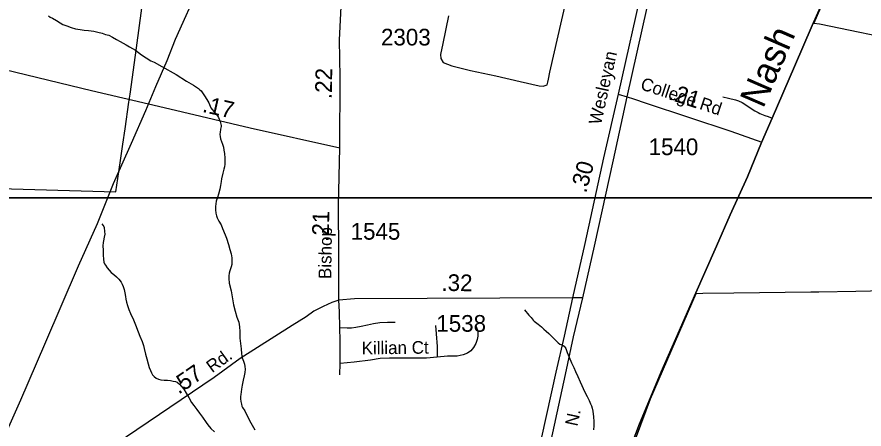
# Model space of a CAD drawing. Extents: x 2220236 to 2384410, y 720751 to 894131.
# Drawn here: x 2358873 to 2365211, y 824296 to 827382 of the extents above; entities that cross this region are included whole.
import ezdxf

# ---------------------------------------------------------------- set-up
doc = ezdxf.new("R2010")
doc.units = 0
for name, color, linetype in [('Exist Boundary Political City Limit New', 7, 'Continuous'), ('Exist Boundary Political CountyLine', 7, 'Continuous'), ('Exist Boundary Political CountyLine Label', 7, 'Continuous'), ('Exist Hydrographic Misc Water Feature', 7, 'Continuous'), ('Exist Railroad Mainline', 7, 'Continuous'), ('Exist Road Non-System Type 51', 7, 'Continuous'), ('Exist Road Non-System Type 51 Label', 7, 'Continuous'), ('Exist Road Primary US Divided Attributed', 7, 'Continuous'), ('Exist Road Primary US Label', 7, 'Continuous'), ('Exist Road Primary US Mileage Hundredths English Label', 7, 'Continuous'), ('Exist Road Secondary Mileage Hundredths English Label', 7, 'Continuous'), ('Exist Road Secondary Type 51 Attributed', 7, 'Continuous'), ('Exist Road Secondary Type 51 Label', 7, 'Continuous'), ('Exist Road Secondary Type 51 Number Label', 7, 'Continuous'), ('Exist Utilities Electrical Transmission Line', 7, 'Continuous'), ('Map Preparation Boundary City Limit Buffer Line', 7, 'Continuous'), ('Map Preparation Inset Cut Line', 7, 'Continuous')]:
    doc.layers.add(name, color=color, linetype=linetype)

msp = doc.modelspace()

# ---------------------------------------------------------------- linework, layer by layer
at = {"layer": 'Exist Boundary Political City Limit New'}
for points in [[(2366006.2, 830028.7), (2364836, 827336.1), (2364878, 827329.3), (2365553, 827190.2)], [(2358658.5, 826098.8), (2359614.2, 826072.4), (2359635.8, 826221), (2359650.8, 826324.6), (2359665.8, 826429.2), (2359682.2, 826544.1), (2359711, 826743.5), (2359719.5, 826804.8), (2359767, 827151.6), (2359825.5, 827579.6)], [(2365479.2, 825332.8), (2365150.5, 825325.9), (2364871.8, 825321.7), (2364812, 825320.2), (2364236.5, 825313.7), (2364005.8, 825310.7), (2363953, 825308.5), (2363611, 824518.8), (2363401.2, 823955.9), (2363440, 823961.3), (2363634.5, 823940.4), (2364072.5, 823895.1), (2364610, 823839.2), (2364518.5, 823713.9), (2364358.8, 823490.8), (2364208.5, 823288.2), (2364101.5, 823140.6), (2364393, 822970), (2364656.5, 822820.2), (2365000, 823443.2), (2365004.8, 823452.1), (2365148, 823447.4), (2365218.5, 823441.9)]]:
    msp.add_lwpolyline(points, dxfattribs=at)
at = {"layer": 'Exist Boundary Political CountyLine'}
msp.add_lwpolyline([(2364993.7, 827699.6), (2364823.7, 827316.7), (2364689.9, 827009.8), (2364523.7, 826625), (2364444.9, 826441.6), (2364338.6, 826185.1), (2364210.4, 825899.1), (2364106, 825665.4), (2363943.6, 825293.9), (2363829.7, 825037.4), (2363693.9, 824724.8), (2363531.5, 824334.3), (2363380.6, 823940)], dxfattribs=at)
at = {"layer": 'Exist Hydrographic Misc Water Feature'}
for points in [[(2359109.1, 827389.1), (2359122.2, 827380.8), (2359138.4, 827371.6), (2359168.6, 827355.5), (2359196.5, 827337.9), (2359216.7, 827326.2), (2359247, 827314.4), (2359279, 827302.5), (2359311.3, 827293.3), (2359345.3, 827287.2), (2359377.3, 827283.6), (2359409.3, 827280), (2359447.6, 827275), (2359478.7, 827268), (2359511.5, 827259.5), (2359536.8, 827251.7), (2359559.7, 827244.4), (2359587.9, 827230.8), (2359618.1, 827213), (2359644.3, 827199.3), (2359668.5, 827185.5), (2359690.7, 827172.7), (2359714.9, 827157.9), (2359761.2, 827132.9), (2359805.6, 827099.2), (2359839.7, 827075.4), (2359874.1, 827053.8), (2359900.2, 827042.4), (2359956.6, 827011.2), (2360063.5, 826949.9), (2360141.9, 826901.3), (2360194.4, 826870), (2360216.7, 826856.1), (2360230.5, 826845.8), (2360242.7, 826836.5), (2360250.9, 826828.6), (2360261, 826814.3), (2360277.4, 826790.3), (2360293.6, 826764.7), (2360308.1, 826739), (2360318.3, 826713.2), (2360324.4, 826701.3), (2360334.4, 826689.2), (2360346.9, 826673.3), (2360363.1, 826653.7), (2360373.1, 826641.6), (2360381.2, 826629.8), (2360387.3, 826615.9), (2360393.2, 826599.8), (2360397.9, 826580.3), (2360400, 826569.8), (2360400, 826562.3), (2360396.2, 826542.4), (2360392.6, 826517.7), (2360391.1, 826507.8), (2360390.7, 826500.5), (2360392.9, 826485.8)], [(2364155.7, 826783.2), (2364195.8, 826773.3), (2364249.8, 826760.1), (2364272.1, 826752.8), (2364298.2, 826740.8), (2364326.5, 826722.9), (2364366.7, 826696), (2364395, 826678.1), (2364418.2, 826665.3), (2364431.2, 826658.2), (2364469.2, 826645), (2364493.5, 826637.2), (2364523.5, 826624.5)], [(2360392.9, 826485.8), (2360397.2, 826470.3), (2360404, 826448.6), (2360411.7, 826428.2), (2360417.9, 826406.5), (2360422, 826384.3), (2360426.4, 826358.2), (2360429.1, 826324.9), (2360429, 826303.5), (2360427.6, 826280.5), (2360425.1, 826260.7), (2360422, 826240.9), (2360414.3, 826212.7), (2360402.9, 826170.2), (2360401.1, 826150.4), (2360397.4, 826120.1), (2360391.7, 826091.9), (2360380, 826056), (2360372.6, 826029.4), (2360364.8, 826002.2), (2360361.4, 825981.4), (2360359.2, 825963.2), (2360359.6, 825937), (2360361.9, 825913.5), (2360367.3, 825893), (2360372.2, 825877.8), (2360384.4, 825852), (2360400.9, 825826.4), (2360411.2, 825798), (2360429.9, 825750.5), (2360442.1, 825726.4), (2360456.6, 825676.8), (2360467.2, 825641.1), (2360475.5, 825607), (2360479.9, 825579.2), (2360480.7, 825559.6), (2360481, 825544.8), (2360480.6, 825529.4), (2360476.8, 825511.2), (2360466.9, 825481.2), (2360461.3, 825463.6), (2360458.3, 825442.1), (2360457.8, 825422.4), (2360462.1, 825389.1), (2360475, 825331.2), (2360485.6, 825270.9), (2360494, 825227), (2360506.8, 825179.2), (2360519.1, 825133.8), (2360533.5, 825095.7), (2360538.2, 825061.4), (2360540.6, 825025.4), (2360540.9, 824977.8), (2360545.6, 824936.3), (2360550.2, 824896.1), (2360552.7, 824860.1), (2360555.2, 824845.5), (2360558.8, 824830.2), (2360567.1, 824804.3), (2360575.5, 824782.3), (2360579.5, 824764.4), (2360580, 824744.1), (2360578.1, 824720), (2360572.6, 824694.5), (2360565, 824662.1), (2360559.3, 824625.7), (2360553.7, 824593.6), (2360548, 824555.7), (2360546.4, 824539.2), (2360546.4, 824523.4), (2360548.9, 824501.5), (2360553, 824482), (2360556.6, 824467.4), (2360561.2, 824457.7), (2360577.7, 824432.2), (2360600.3, 824386.1), (2360622.7, 824342.8), (2360653.4, 824290.8)], [(2359508.9, 825831.6), (2359515.8, 825823.7), (2359523.2, 825811.9), (2359525.1, 825805.4), (2359529.5, 825776), (2359529.7, 825755.4), (2359526, 825733.9), (2359520.3, 825705.7), (2359518.5, 825693.5), (2359516.6, 825667.8), (2359517.2, 825636), (2359517.5, 825597.3), (2359520, 825567.9), (2359524.2, 825546.1), (2359528.9, 825533.8), (2359534.6, 825523.5), (2359548.5, 825504.4), (2359563.1, 825485.9), (2359579.2, 825468.5), (2359597.3, 825452.2), (2359617.3, 825435), (2359635.7, 825418.3), (2359652, 825397), (2359660.2, 825381.6), (2359668.5, 825363.2), (2359676.6, 825341.2), (2359681, 825315.2), (2359685.3, 825289.1), (2359687.5, 825269.5), (2359693.7, 825246.1), (2359700.2, 825221.8), (2359710.3, 825191.6), (2359722.7, 825161.9), (2359745.3, 825114.3), (2359759.7, 825076.5), (2359780.5, 825024.8), (2359792.7, 824990.9), (2359809.4, 824952.8), (2359819.9, 824921.4), (2359826, 824899.3), (2359834.6, 824857), (2359845, 824821.3), (2359855.3, 824785.6), (2359863.6, 824757.4), (2359871.8, 824733.8), (2359880.1, 824716.1), (2359888.2, 824701.7), (2359900.9, 824688.4), (2359913.9, 824677.4), (2359931.9, 824669), (2359948.8, 824664.7), (2359974.9, 824662.5), (2359999.5, 824661.2), (2360020.9, 824659.5), (2360043.1, 824655.5), (2360058.4, 824651.2), (2360071, 824646.1), (2360089.3, 824632.1), (2360105.5, 824614.7), (2360121.7, 824594.7), (2360140, 824565.2), (2360158.4, 824533.2), (2360179, 824495.3), (2360197.3, 824471.4), (2360219.5, 824442.1), (2360240, 824415.7), (2360262.3, 824384.8), (2360288.5, 824344.8), (2360301.7, 824327.3), (2360325.1, 824301), (2360350.4, 824275.2)], [(2362670.7, 825189), (2362703.1, 825149.9), (2362719.3, 825131.9), (2362735.6, 825110.2), (2362743.1, 825103.3), (2362751.9, 825096.1), (2362773.9, 825080.6), (2362798.3, 825061.3), (2362816.4, 825044.6), (2362832.5, 825028.9), (2362852.9, 825011.6), (2362873, 824992.1), (2362897.4, 824967.5), (2362915.5, 824950.2), (2362923.7, 824942.3), (2362935.9, 824932.3), (2362942.6, 824928.3), (2362955.9, 824924.9), (2362960.9, 824922.5), (2362968, 824917.2), (2362976, 824906.1), (2362980.3, 824898.7), (2362990.7, 824868.9), (2363004.8, 824835), (2363023.4, 824791.5), (2363039.8, 824757.7), (2363052.2, 824727.7), (2363070.8, 824690), (2363087.2, 824650.3), (2363099.5, 824622.3), (2363120.1, 824576.2), (2363138.6, 824540.8), (2363154.7, 824508.7), (2363165.2, 824485.5), (2363171.4, 824471), (2363177.7, 824453.2), (2363181.9, 824429.4), (2363186.3, 824387.9), (2363189.3, 824352.5), (2363189, 824319.7), (2363187.3, 824289.4)]]:
    msp.add_lwpolyline(points, dxfattribs=at)
at = {"layer": 'Exist Railroad Mainline'}
msp.add_lwpolyline([(2363380.6, 823940), (2363531.5, 824334.3), (2363693.9, 824724.8), (2363829.7, 825037.4), (2363943.6, 825293.9), (2364106, 825665.4), (2364210.4, 825899.1), (2364338.6, 826185.1), (2364444.9, 826441.6), (2364523.7, 826625), (2364689.9, 827009.8), (2364823.7, 827316.7), (2364993.7, 827699.6)], dxfattribs=at)
at = {"layer": 'Exist Road Non-System Type 51'}
msp.add_line((2361289.2, 824703.1), (2361290.9, 824787.5), dxfattribs=at)
for points in [[(2362101.3, 827390.6), (2362058.7, 827182.5), (2362041.7, 827099.8), (2362044.1, 827070.6), (2362061.1, 827041.4), (2362126.8, 827017), (2362267.8, 826980.5), (2362455.1, 826941.6), (2362637.5, 826897.8), (2362780.9, 826866.2), (2362810.1, 826863.7), (2362840.5, 826874.7), (2362845.4, 826894.2), (2362850.2, 826916.1), (2362860, 826969.6), (2363038.7, 827756)], [(2361289.2, 825055.1), (2361286, 825173.6), (2361281.9, 825260.4)], [(2361702.6, 825094.1), (2361645.9, 825094.1), (2361589.2, 825090.8), (2361542.1, 825084.3), (2361495.1, 825074.6), (2361448.1, 825063.3), (2361407.6, 825056.8), (2361376.8, 825051.9), (2361344.4, 825050.3), (2361289.2, 825055.1)], [(2362005.8, 825071.4), (2362009, 825009.7), (2362017.2, 824914), (2362017.2, 824834.5)], [(2362305.7, 825069.7), (2362318.7, 825037.3), (2362321.9, 825016.2), (2362320.3, 824990.3), (2362315.5, 824965.9), (2362305.7, 824936.7), (2362289.5, 824905.9), (2362270.1, 824881.6), (2362244.1, 824865.3), (2362211.7, 824850.7), (2362166.3, 824842.6), (2362095, 824841), (2362017.2, 824834.5)], [(2361290.9, 824787.5), (2361290.9, 824959.4), (2361289.2, 825055.1)], [(2362017.2, 824834.5), (2361937.7, 824828), (2361856.7, 824826.4), (2361738.3, 824828), (2361660.5, 824826.4), (2361590.8, 824824.8), (2361519.4, 824811.8), (2361396.2, 824797.2), (2361290.9, 824787.5)]]:
    msp.add_lwpolyline(points, dxfattribs=at)
at = {"layer": 'Exist Road Primary US Divided Attributed'}
for points in [[(2363917.2, 829269.4), (2363805.9, 828753.2), (2363655.6, 828081.6), (2363568.6, 827688), (2363559.3, 827638.8), (2363371.8, 826803.1)], [(2363440, 826783.9), (2363624.7, 827623.6), (2363635.3, 827671.1), (2363727.6, 828058.3), (2363877.9, 828746.9), (2363986.3, 829254.8)], [(2363371.8, 826803.1), (2363261.5, 826327), (2363121.5, 825684.4), (2363029.5, 825278.3)], [(2363105.9, 825278.7), (2363193.9, 825664.7), (2363335.6, 826312.2), (2363440, 826783.9)], [(2363029.5, 825278.3), (2362966.7, 824992.4), (2362904.9, 824721.4), (2362759.2, 824064.8), (2362708.2, 823832.4), (2362659.7, 823627), (2362507.4, 822957.8), (2362423.5, 822548.5), (2362405.2, 822469.8), (2362342, 822166.4), (2362265.2, 821847), (2362201, 821619.6), (2362107.1, 821341.1), (2362026.4, 821084.1), (2361930.7, 820820.9)], [(2361998.9, 820800), (2362092.3, 821049.5), (2362182.9, 821321.4), (2362278.4, 821619.6), (2362334.4, 821835.4), (2362408.5, 822148.5), (2362472.7, 822448.4), (2362576, 822947), (2362736.2, 823613.3), (2362833.3, 824038.4), (2362978.2, 824704.1), (2363037.5, 824987.5), (2363105.9, 825278.7)]]:
    msp.add_lwpolyline(points, dxfattribs=at)
at = {"layer": 'Exist Road Secondary Type 51 Attributed'}
for points in [[(2361288.4, 826402.4), (2361291.8, 826930.7), (2361286.5, 827210.9), (2361301.2, 827509.8)], [(2356605.9, 827398.4), (2356763.9, 827373.4), (2356916.1, 827349.3), (2357060.7, 827329.6), (2357192.7, 827312.7), (2357292.2, 827296.6), (2357398, 827278.8), (2357650.6, 827237.7), (2357976.7, 827171.8), (2358252.7, 827112.1), (2358615.9, 827027.8), (2359432.2, 826830.7), (2359974.4, 826705), (2360617.2, 826551.6), (2361288.4, 826402.4)], [(2363371.8, 826803.1), (2363440, 826783.9)], [(2363440, 826783.9), (2363486.5, 826768.1), (2363581, 826737.2), (2364213.3, 826525.5), (2364445.9, 826443.9)], [(2361281.9, 825260.4), (2361280.3, 825604.3), (2361278.7, 825970.9), (2361288.4, 826402.4)], [(2361281.9, 825260.4), (2361228.4, 825244.1), (2361165.2, 825214.9), (2361095.5, 825177.6), (2361037.1, 825137.1), (2360932.6, 825071.4), (2360544, 824825.4), (2360347.9, 824683.1), (2359608.1, 824180.4), (2359282.4, 823964.4), (2359193.8, 823889.6), (2359150.1, 823840.9), (2359106.3, 823785.7), (2359072.2, 823735.5), (2359003.3, 823591.9), (2358975.8, 823494.6), (2358946.6, 823398.8)], [(2363029.5, 825278.3), (2361398.7, 825271.7), (2361281.9, 825260.4)], [(2363105.9, 825278.7), (2363029.5, 825278.3)]]:
    msp.add_lwpolyline(points, dxfattribs=at)
at = {"layer": 'Exist Utilities Electrical Transmission Line'}
msp.add_lwpolyline([(2360238.6, 827618.8), (2360057.6, 827212.7), (2359995.5, 827052.1), (2359909.8, 826859.1), (2359836.1, 826678.2), (2359727, 826435), (2359592.8, 826131.4), (2359474.3, 825832.2), (2359330.1, 825514.6), (2359079.2, 824929.6), (2358900.3, 824511.7), (2358699.7, 824067.4), (2358559.6, 823750), (2358429.4, 823442.5), (2358279.6, 823092.8), (2358061.8, 822580.3), (2357880.8, 822164.3), (2357732.9, 821832.5), (2357620.2, 821569.4), (2357468.1, 821231.6), (2357433.5, 821129.2)], dxfattribs=at)
at = {"layer": 'Map Preparation Boundary City Limit Buffer Line'}
for points in [[(2366006.2, 830028.7), (2364836, 827336.1), (2364878, 827329.3), (2365553, 827190.2)], [(2358658.5, 826098.8), (2359614.2, 826072.4), (2359635.8, 826221), (2359650.8, 826324.6), (2359665.8, 826429.2), (2359682.2, 826544.1), (2359711, 826743.5), (2359719.5, 826804.8), (2359767, 827151.6), (2359825.5, 827579.6)], [(2365479.2, 825332.8), (2365150.5, 825325.9), (2364871.8, 825321.7), (2364812, 825320.2), (2364236.5, 825313.7), (2364005.8, 825310.7), (2363953, 825308.5), (2363611, 824518.8), (2363401.2, 823955.9), (2363440, 823961.3), (2363634.5, 823940.4), (2364072.5, 823895.1), (2364610, 823839.2), (2364518.5, 823713.9), (2364358.8, 823490.8), (2364208.5, 823288.2), (2364101.5, 823140.6), (2364393, 822970), (2364656.5, 822820.2), (2365000, 823443.2), (2365004.8, 823452.1), (2365148, 823447.4), (2365218.5, 823441.9)]]:
    msp.add_lwpolyline(points, dxfattribs=at)
at = {"layer": 'Map Preparation Inset Cut Line'}
for points in [[(2352250.4, 836555.8), (2366536.4, 836555.8), (2366536.4, 826026.4), (2352250.4, 826026.4), (2352250.4, 836555.8)], [(2352250.4, 836555.8), (2366536.4, 836555.8), (2366536.4, 826026.4), (2352250.4, 826026.4), (2352250.4, 836555.8)], [(2346103.7, 826026.5), (2370568.5, 826026.5), (2370568.5, 816974.7), (2346103.7, 816974.7), (2346103.7, 826026.5)], [(2346103.7, 826026.5), (2370568.5, 826026.5), (2370568.5, 816974.7), (2346103.7, 816974.7), (2346103.7, 826026.5)]]:
    msp.add_lwpolyline(points, dxfattribs=at)

# ---------------------------------------------------------------- texts
at = {"layer": 'Exist Boundary Political CountyLine Label'}
msp.add_text('Nash', height=196.85, rotation=66.49929, dxfattribs=at).set_placement((2364456.1, 826691.2))
at = {"layer": 'Exist Road Non-System Type 51 Label'}
for s, rotation, p in [('College Rd', 341.48981, (2363531.3, 826842.4)), ('Killian Ct', 0.6369, (2361452.8, 824855))]:
    msp.add_text(s, height=95, rotation=rotation, dxfattribs=at).set_placement(p)
at = {"layer": 'Exist Road Primary US Label'}
for s, rotation, p in [('Wesleyan', 77.49193, (2363242.6, 826569.4)), ('N.', 78.01114, (2363066, 824312.5))]:
    msp.add_text(s, height=95, rotation=rotation, dxfattribs=at).set_placement(p)
at = {"layer": 'Exist Road Primary US Mileage Hundredths English Label'}
msp.add_text('.30', height=125, rotation=74.70966, dxfattribs=at).set_placement((2363131.5, 826057.9))
at = {"layer": 'Exist Road Secondary Mileage Hundredths English Label'}
for s, rotation, p in [('.22', 88.88525, (2361228.2, 826765.9)), ('.21', 341.93208, (2363740.1, 826767.4)), ('.17', 347.27022, (2360254.8, 826671.4)), ('.21', 88.57427, (2361205.2, 825696.7)), ('.32', 359.19429, (2362048.5, 825330.9)), ('.57', 34.29111, (2360083.1, 824552.7))]:
    msp.add_text(s, height=125, rotation=rotation, dxfattribs=at).set_placement(p)
at = {"layer": 'Exist Road Secondary Type 51 Label'}
for s, rotation, p in [('Bishop', 89.04483, (2361224.2, 825419)), ('Rd.', 35.96617, (2360333.6, 824713.2))]:
    msp.add_text(s, height=95, rotation=rotation, dxfattribs=at).set_placement(p)
at = {"layer": 'Exist Road Secondary Type 51 Number Label'}
for s, p in [('2303', (2361597, 827168.3)), ('1540', (2363599.4, 826347.2)), ('1545', (2361369.8, 825713.9)), ('1538', (2362011.1, 825024.6))]:
    msp.add_text(s, height=125, dxfattribs=at).set_placement(p)

doc.saveas('drawing.dxf')
